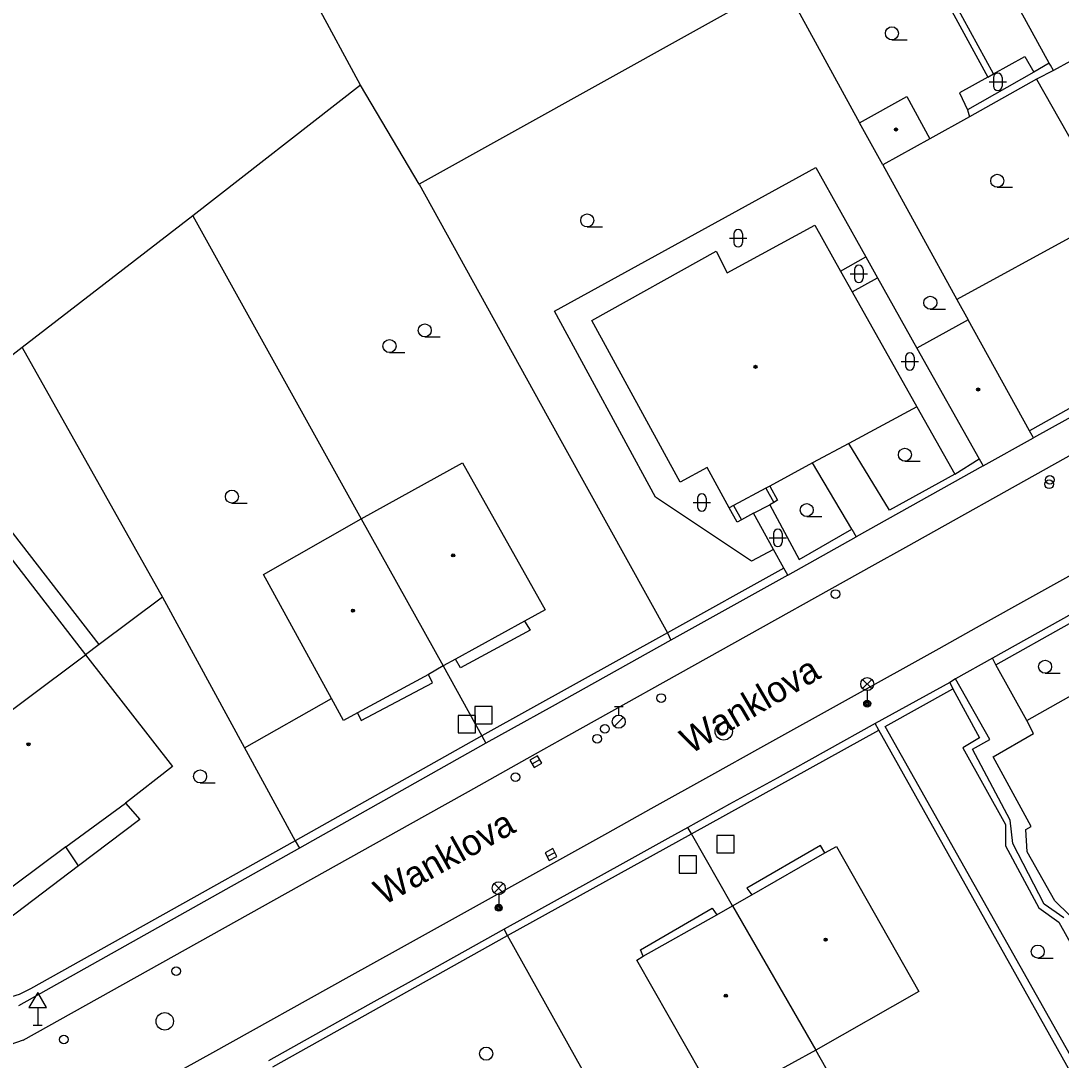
# Model space of a CAD drawing. Extents: x -600391 to -599491, y -1160176 to -1159402.
# Drawn here: x -600304.9 to -600245.1, y -1159972.8 to -1159913 of the extents above; entities that cross this region are included whole.
import ezdxf

# ---------------------------------------------------------------- set-up
doc = ezdxf.new("R2010")
doc.units = 0
for name, color, linetype in [('Level 10', 7, 'Continuous'), ('Level 11', 7, 'Continuous'), ('Level 26', 7, 'Continuous'), ('Level 27', 7, 'Continuous'), ('Level 28', 7, 'Continuous'), ('Level 33', 7, 'Continuous'), ('Level 34', 7, 'Continuous'), ('Level 36', 7, 'Continuous'), ('Level 39', 7, 'Continuous'), ('Level 49', 7, 'Continuous'), ('Level 5', 7, 'Continuous'), ('Level 50', 7, 'Continuous'), ('Level 51', 7, 'Continuous'), ('Level 52', 7, 'Continuous'), ('Level 7', 7, 'Continuous'), ('Level 8', 7, 'Continuous')]:
    doc.layers.add(name, color=color, linetype=linetype)

msp = doc.modelspace()

# ---------------------------------------------------------------- linework, layer by layer
at = {"layer": 'Level 10'}
for points in [[(-600304.81, -1159971.61), (-600281.702, -1159958.706), (-600279.196, -1159957.306), (-600275.827, -1159955.425), (-600273.428, -1159954.085), (-600255.98, -1159944.341), (-600254.042, -1159943.26), (-600245.488, -1159938.483), (-600238.75, -1159934.72), (-600227.367, -1159928.358), (-600222.29, -1159925.52), (-600219.69, -1159924.09)], [(-600299.17, -1159975.25), (-600297.16, -1159974.13), (-600293.893, -1159972.315), (-600286.06, -1159967.96), (-600283.22, -1159966.38), (-600271.19, -1159959.69), (-600268.69, -1159958.3), (-600265.2, -1159956.36), (-600262.38, -1159954.79), (-600252.128, -1159949.086), (-600249.976, -1159947.889), (-600235.99, -1159940.11), (-600232.52, -1159938.2)], [(-600304.81, -1159971.61), (-600305.95, -1159972.01), (-600307.04, -1159972.28), (-600308.34, -1159972.44), (-600309.33, -1159972.41)]]:
    msp.add_lwpolyline(points, dxfattribs=at)
at = {"layer": 'Level 11'}
for points in [[(-600274.26, -1159929.69), (-600259.22, -1159921.44)], [(-600259.22, -1159921.44), (-600256.34, -1159926.58)], [(-600257.8, -1159927.4), (-600256.34, -1159926.58)], [(-600256.34, -1159926.58), (-600255.67, -1159927.77)], [(-600257.13, -1159928.59), (-600255.67, -1159927.77)], [(-600255.67, -1159927.77), (-600253.42, -1159931.83)], [(-600268.44, -1159940.4), (-600274.26, -1159929.69)], [(-600253.42, -1159935.19), (-600251.24, -1159939.07)], [(-600251.24, -1159939.07), (-600254.98, -1159941.13), (-600257.32, -1159937.3)], [(-600257.16, -1159942.23), (-600259.41, -1159938.42)], [(-600251.24, -1159939.07), (-600249.83, -1159938.19)], [(-600262.09, -1159939.87), (-600261.64, -1159940.7)], [(-600261.86, -1159939.75), (-600261.42, -1159940.57), (-600261.64, -1159940.7)], [(-600262.92, -1159944.08), (-600268.44, -1159940.4)], [(-600263.5, -1159941.69), (-600263.74, -1159941.82), (-600264.2, -1159941.01)], [(-600263.95, -1159940.87), (-600263.5, -1159941.69)], [(-600262.81, -1159941.32), (-600261.87, -1159940.83)], [(-600261.64, -1159940.7), (-600261.87, -1159940.83)], [(-600261.87, -1159940.83), (-600260.19, -1159943.97), (-600257.16, -1159942.23)], [(-600300.43, -1159948.86), (-600306.3, -1159941.32), (-600309.79, -1159943.89)], [(-600262.81, -1159941.32), (-600263.5, -1159941.69)], [(-600261.66, -1159943.4), (-600262.81, -1159941.32)], [(-600257.16, -1159942.23), (-600256.9, -1159942.67)], [(-600261.66, -1159943.4), (-600262.92, -1159944.08)], [(-600261.07, -1159944.47), (-600261.66, -1159943.4)], [(-600275.98, -1159947.53), (-600275.66, -1159948.04), (-600279.66, -1159950.21), (-600279.95, -1159949.71)], [(-600247.1, -1159953.23), (-600248.87, -1159950.03)], [(-600285.57, -1159952.79), (-600285.37, -1159953.23), (-600281.27, -1159951.06), (-600281.5, -1159950.59)], [(-600249.22, -1159954.32), (-600251.19, -1159950.84)], [(-600251.35, -1159951.41), (-600249.81, -1159954.23)], [(-600292.08, -1159954.81), (-600287.08, -1159951.96)], [(-600249.81, -1159954.23), (-600250.78, -1159954.8)], [(-600250.21, -1159954.89), (-600249.22, -1159954.32)], [(-600250.78, -1159954.8), (-600248.32, -1159959.21)], [(-600248.04, -1159958.96), (-600250.21, -1159954.89)], [(-600302.36, -1159960.5), (-600298.92, -1159957.98)], [(-600247.9, -1159960.31), (-600248.04, -1159958.96)], [(-600248.32, -1159959.21), (-600248.32, -1159960.44)], [(-600246.09, -1159963.79), (-600247.9, -1159960.31)], [(-600258.7, -1159960.84), (-600258.95, -1159960.42), (-600263.19, -1159962.87), (-600262.91, -1159963.25)], [(-600248.32, -1159960.44), (-600246.41, -1159964.01)], [(-600301.63, -1159961.58), (-600309.44, -1159967.52)], [(-600244.97, -1159964.58), (-600246.09, -1159963.79)], [(-600269.15, -1159966.78), (-600269.31, -1159966.42), (-600265.18, -1159964.02), (-600264.92, -1159964.4)], [(-600246.41, -1159964.01), (-600245.25, -1159964.82)], [(-600245.25, -1159964.82), (-600242.02, -1159970.63)]]:
    msp.add_lwpolyline(points, dxfattribs=at)
at = {"layer": 'Level 26'}
for points in [[(-600278.84, -1159953.42), (-600277.84, -1159953.42), (-600277.84, -1159952.42), (-600278.84, -1159952.42)], [(-600279.8, -1159953.94), (-600278.8, -1159953.94), (-600278.8, -1159952.94), (-600279.8, -1159952.94)], [(-600264.92, -1159960.85), (-600263.92, -1159960.85), (-600263.92, -1159959.85), (-600264.92, -1159959.85)], [(-600267.09, -1159962.01), (-600266.09, -1159962.01), (-600266.09, -1159961.01), (-600267.09, -1159961.01)]]:
    msp.add_lwpolyline(points, close=True, dxfattribs=at)
at = {"layer": 'Level 27'}
for p, q in [((-600275.537, -1159955.724), (-600275.103, -1159955.476)), ((-600274.671, -1159961.057), (-600274.229, -1159960.823))]:
    msp.add_line(p, q, dxfattribs=at)
for points in [[(-600275.413, -1159955.941), (-600274.979, -1159955.693), (-600275.227, -1159955.259), (-600275.661, -1159955.507)], [(-600274.555, -1159961.278), (-600274.112, -1159961.045), (-600274.345, -1159960.602), (-600274.788, -1159960.835)]]:
    msp.add_lwpolyline(points, close=True, dxfattribs=at)
for centre in [(-600264.52, -1159953.86), (-600296.66, -1159970.53)]:
    msp.add_circle(centre, 0.5, dxfattribs=at)
at = {"layer": 'Level 28'}
for p, q in [((-600270.81, -1159952.425), (-600270.31, -1159952.425)), ((-600270.56, -1159952.925), (-600270.56, -1159952.425)), ((-600270.818, -1159953.572), (-600270.288, -1159953.042))]:
    msp.add_line(p, q, dxfattribs=at)
for centre, radius in [((-600245.77, -1159939.39), 0.25), ((-600245.81, -1159939.65), 0.25), ((-600258.09, -1159945.96), 0.25), ((-600268.12, -1159951.94), 0.25), ((-600270.56, -1159953.3), 0.375), ((-600271.35, -1159953.71), 0.25), ((-600271.8, -1159954.28), 0.25), ((-600276.5, -1159956.49), 0.25), ((-600296.01, -1159967.65), 0.25), ((-600302.47, -1159971.58), 0.25)]:
    msp.add_circle(centre, radius, dxfattribs=at)
at = {"layer": 'Level 33'}
for p, q in [((-600256.535, -1159951.4), (-600256.005, -1159950.87)), ((-600256.535, -1159950.87), (-600256.005, -1159951.4)), ((-600256.27, -1159951.51), (-600256.27, -1159952.26)), ((-600277.725, -1159963.14), (-600277.195, -1159962.61)), ((-600277.725, -1159962.61), (-600277.195, -1159963.14)), ((-600277.46, -1159963.25), (-600277.46, -1159964))]:
    msp.add_line(p, q, dxfattribs=at)
for centre, radius in [((-600256.27, -1159951.135), 0.375), ((-600256.27, -1159952.26), 0.2), ((-600256.27, -1159952.26), 0.145), ((-600256.27, -1159952.26), 0.0876), ((-600277.46, -1159962.875), 0.375), ((-600277.46, -1159964), 0.2), ((-600277.46, -1159964), 0.145), ((-600277.46, -1159964), 0.0876)]:
    msp.add_circle(centre, radius, dxfattribs=at)
at = {"layer": 'Level 34'}
for p, q in [((-600303.97, -1159969.742), (-600303.97, -1159970.76)), ((-600304.22, -1159970.76), (-600303.72, -1159970.76))]:
    msp.add_line(p, q, dxfattribs=at)
msp.add_lwpolyline([(-600304.47, -1159969.742), (-600303.47, -1159969.742), (-600303.97, -1159968.876)], close=True, dxfattribs=at)
at = {"layer": 'Level 36'}
for p, q in [((-600254.85, -1159914.095), (-600253.975, -1159914.095)), ((-600249.266, -1159916.506), (-600248.266, -1159916.506)), ((-600249.016, -1159916.256), (-600249.016, -1159916.756)), ((-600248.516, -1159916.256), (-600248.516, -1159916.756)), ((-600248.79, -1159922.575), (-600247.915, -1159922.575)), ((-600272.37, -1159924.855), (-600271.495, -1159924.855)), ((-600264.186, -1159925.506), (-600263.186, -1159925.506)), ((-600263.936, -1159925.256), (-600263.936, -1159925.756)), ((-600263.436, -1159925.256), (-600263.436, -1159925.756)), ((-600257.006, -1159927.306), (-600257.006, -1159927.806)), ((-600256.506, -1159927.306), (-600256.506, -1159927.806)), ((-600257.256, -1159927.556), (-600256.256, -1159927.556)), ((-600252.64, -1159929.585), (-600251.765, -1159929.585)), ((-600281.71, -1159931.175), (-600280.835, -1159931.175)), ((-600283.74, -1159932.075), (-600282.865, -1159932.075)), ((-600254.316, -1159932.586), (-600253.316, -1159932.586)), ((-600254.066, -1159932.336), (-600254.066, -1159932.836)), ((-600253.566, -1159932.336), (-600253.566, -1159932.836)), ((-600254.1, -1159938.325), (-600253.225, -1159938.325)), ((-600266.026, -1159940.446), (-600266.026, -1159940.946)), ((-600265.526, -1159940.446), (-600265.526, -1159940.946)), ((-600292.8, -1159940.735), (-600291.925, -1159940.735)), ((-600266.276, -1159940.696), (-600265.276, -1159940.696)), ((-600259.75, -1159941.505), (-600258.875, -1159941.505)), ((-600261.906, -1159942.736), (-600260.906, -1159942.736)), ((-600261.656, -1159942.486), (-600261.656, -1159942.986)), ((-600261.156, -1159942.486), (-600261.156, -1159942.986)), ((-600246.04, -1159950.515), (-600245.165, -1159950.515)), ((-600294.63, -1159956.825), (-600293.755, -1159956.825)), ((-600246.46, -1159966.895), (-600245.585, -1159966.895))]:
    msp.add_line(p, q, dxfattribs=at)
for centre in [(-600254.85, -1159913.72), (-600248.79, -1159922.2), (-600272.37, -1159924.48), (-600252.64, -1159929.21), (-600281.71, -1159930.8), (-600283.74, -1159931.7), (-600254.1, -1159937.95), (-600292.8, -1159940.36), (-600259.75, -1159941.13), (-600246.04, -1159950.14), (-600294.63, -1159956.45), (-600246.46, -1159966.52), (-600278.18, -1159972.39)]:
    msp.add_circle(centre, 0.375, dxfattribs=at)
for centre, start, end in [((-600248.766, -1159916.256), 0, 180), ((-600248.766, -1159916.756), 180, 0), ((-600263.686, -1159925.256), 0, 180), ((-600263.686, -1159925.756), 180, 0), ((-600256.756, -1159927.306), 0, 180), ((-600256.756, -1159927.806), 180, 0), ((-600253.816, -1159932.336), 0, 180), ((-600253.816, -1159932.836), 180, 0), ((-600265.776, -1159940.446), 0, 180), ((-600265.776, -1159940.946), 180, 0), ((-600261.406, -1159942.486), 0, 180), ((-600261.406, -1159942.986), 180, 0)]:
    msp.add_arc(centre, 0.25, start, end, dxfattribs=at)
at = {"layer": 'Level 39'}
for centre, radius in [((-600254.61, -1159919.25), 0.09), ((-600254.61, -1159919.25), 0.0398), ((-600262.69, -1159932.9), 0.09), ((-600262.69, -1159932.9), 0.0398), ((-600249.89, -1159934.2), 0.09), ((-600249.89, -1159934.2), 0.0398), ((-600280.08, -1159943.74), 0.09), ((-600280.08, -1159943.74), 0.0398), ((-600285.84, -1159946.92), 0.09), ((-600285.84, -1159946.92), 0.0398), ((-600304.5, -1159954.6), 0.09), ((-600304.5, -1159954.6), 0.0398), ((-600258.66, -1159965.84), 0.09), ((-600258.66, -1159965.84), 0.0398), ((-600264.4, -1159969.06), 0.09), ((-600264.4, -1159969.06), 0.0398)]:
    msp.add_circle(centre, radius, dxfattribs=at)
at = {"layer": 'Level 5'}
for points in [[(-600245.73, -1159915.55), (-600245.8, -1159915.43), (-600251.13, -1159905.7)], [(-600244.58, -1159915.32), (-600245.56, -1159915.86)], [(-600245.56, -1159915.86), (-600245.73, -1159915.55)], [(-600264.32, -1159927.49), (-600259.28, -1159924.76)], [(-600259.28, -1159924.76), (-600257.8, -1159927.4)], [(-600272.11, -1159930.24), (-600264.96, -1159926.24)], [(-600264.96, -1159926.24), (-600264.32, -1159927.49)], [(-600257.8, -1159927.4), (-600257.13, -1159928.59)], [(-600257.13, -1159928.59), (-600253.42, -1159935.19)], [(-600267.03, -1159939.53), (-600272.11, -1159930.24)], [(-600250.47, -1159930.2), (-600253.42, -1159931.83)], [(-600246.93, -1159936.58), (-600250.47, -1159930.2)], [(-600253.42, -1159931.83), (-600249.83, -1159938.19)], [(-600253.42, -1159935.19), (-600257.32, -1159937.3)], [(-600249.6, -1159938.59), (-600246.71, -1159936.98)], [(-600246.71, -1159936.98), (-600246.93, -1159936.58)], [(-600257.32, -1159937.3), (-600259.41, -1159938.42)], [(-600285.36, -1159941.63), (-600279.55, -1159938.41)], [(-600279.55, -1159938.41), (-600274.78, -1159946.87)], [(-600265.47, -1159938.68), (-600267.03, -1159939.53)], [(-600264.2, -1159941.01), (-600265.47, -1159938.68)], [(-600259.41, -1159938.42), (-600261.86, -1159939.75)], [(-600249.83, -1159938.19), (-600249.6, -1159938.59)], [(-600262.09, -1159939.87), (-600263.95, -1159940.87)], [(-600261.86, -1159939.75), (-600262.09, -1159939.87)], [(-600263.95, -1159940.87), (-600264.2, -1159941.01)], [(-600290.98, -1159944.83), (-600285.36, -1159941.63)], [(-600285.36, -1159941.63), (-600280.65, -1159950.09)], [(-600306.29, -1159942.91), (-600301.22, -1159949.45)], [(-600286.39, -1159953.23), (-600287.08, -1159951.96), (-600290.98, -1159944.83)], [(-600274.78, -1159946.87), (-600275.98, -1159947.53)], [(-600275.98, -1159947.53), (-600279.95, -1159949.71)], [(-600311.77, -1159957.33), (-600301.22, -1159949.45)], [(-600301.22, -1159949.45), (-600296.21, -1159955.87)], [(-600280.65, -1159950.09), (-600281.5, -1159950.59)], [(-600279.95, -1159949.71), (-600280.65, -1159950.09)], [(-600281.5, -1159950.59), (-600285.57, -1159952.79)], [(-600247.1, -1159953.23), (-600242.88, -1159950.86)], [(-600285.57, -1159952.79), (-600286.39, -1159953.23)], [(-600246.71, -1159953.98), (-600247.1, -1159953.23)], [(-600249.03, -1159955.33), (-600246.71, -1159953.98)], [(-600246.84, -1159959.32), (-600249.03, -1159955.33)], [(-600296.21, -1159955.87), (-600298.92, -1159957.98)], [(-600298.92, -1159957.98), (-600298.1, -1159958.92)], [(-600298.1, -1159958.92), (-600301.63, -1159961.58)], [(-600247.15, -1159959.5), (-600246.84, -1159959.32)], [(-600247.07, -1159960.78), (-600247.15, -1159959.5)], [(-600302.36, -1159960.5), (-600306.75, -1159963.77)], [(-600301.63, -1159961.58), (-600302.36, -1159960.5)], [(-600262.91, -1159963.25), (-600258.7, -1159960.84)], [(-600258.7, -1159960.84), (-600258.03, -1159960.47)], [(-600258.03, -1159960.47), (-600253.31, -1159968.82)], [(-600245.49, -1159963.61), (-600247.07, -1159960.78)], [(-600264.01, -1159963.88), (-600262.91, -1159963.25)], [(-600264.92, -1159964.4), (-600264.01, -1159963.88)], [(-600264.01, -1159963.88), (-600259.23, -1159972.18)], [(-600244.64, -1159964.43), (-600245.49, -1159963.61)], [(-600269.15, -1159966.78), (-600264.92, -1159964.4)], [(-600269.51, -1159967.02), (-600269.15, -1159966.78)], [(-600264.82, -1159975.26), (-600269.51, -1159967.02)], [(-600253.31, -1159968.82), (-600259.23, -1159972.18)], [(-600259.23, -1159972.18), (-600264.82, -1159975.26)]]:
    msp.add_lwpolyline(points, dxfattribs=at)
at = {"layer": 'Level 51'}
for points in [[(-600254.37, -1159906.98), (-600249.34, -1159916.24)], [(-600249.01, -1159916.05), (-600253.85, -1159907.17)], [(-600261.15, -1159910.76), (-600282.04, -1159922.4)], [(-600261.15, -1159910.76), (-600256.71, -1159918.86)], [(-600285.41, -1159916.7), (-600287.96, -1159911.98)], [(-600249.01, -1159916.05), (-600247.21, -1159915.06)], [(-600247.21, -1159915.06), (-600246.69, -1159915.95)], [(-600245.8, -1159915.43), (-600246.69, -1159915.95)], [(-600246.69, -1159915.95), (-600250.51, -1159918.12)], [(-600245.56, -1159915.86), (-600246.53, -1159916.35)], [(-600249.34, -1159916.24), (-600250.97, -1159917.14)], [(-600246.53, -1159916.35), (-600250.38, -1159918.52)], [(-600249.34, -1159916.24), (-600249.01, -1159916.05)], [(-600246.53, -1159916.35), (-600242.52, -1159923.4)], [(-600285.41, -1159916.7), (-600295.04, -1159924.21)], [(-600282.04, -1159922.4), (-600285.41, -1159916.7)], [(-600250.97, -1159917.14), (-600250.51, -1159918.12)], [(-600250.51, -1159918.12), (-600250.38, -1159918.52)], [(-600250.38, -1159918.52), (-600252.66, -1159919.78)], [(-600255.38, -1159921.28), (-600251.12, -1159929.02)], [(-600282.04, -1159922.4), (-600274.67, -1159935.71)], [(-600295.04, -1159924.21), (-600304.87, -1159931.78)], [(-600295.04, -1159924.21), (-600285.36, -1159941.63)], [(-600244.24, -1159925.26), (-600251.12, -1159929.02)], [(-600304.87, -1159931.78), (-600296.8, -1159946.15)], [(-600250.4, -1159987.77), (-600259.23, -1159972.18)]]:
    msp.add_lwpolyline(points, dxfattribs=at)
at = {"layer": 'Level 52'}
for points in [[(-600256.71, -1159918.86), (-600253.99, -1159917.36)], [(-600253.99, -1159917.36), (-600252.66, -1159919.78)], [(-600255.38, -1159921.28), (-600256.71, -1159918.86)], [(-600252.66, -1159919.78), (-600255.38, -1159921.28)]]:
    msp.add_lwpolyline(points, dxfattribs=at)
at = {"layer": 'Level 7'}
for points in [[(-600251.12, -1159929.02), (-600250.47, -1159930.2)], [(-600237.1, -1159931.08), (-600246.93, -1159936.58)], [(-600236.84, -1159931.51), (-600246.71, -1159936.98)], [(-600304.87, -1159931.78), (-600315.99, -1159940.41), (-600324.95, -1159947.37)], [(-600274.67, -1159935.71), (-600267.75, -1159948.2)], [(-600249.6, -1159938.59), (-600256.9, -1159942.67)], [(-600261.07, -1159944.47), (-600267.75, -1159948.2)], [(-600260.84, -1159944.87), (-600261.07, -1159944.47)], [(-600260.84, -1159944.87), (-600267.56, -1159948.62)], [(-600296.8, -1159946.15), (-600300.43, -1159948.86)], [(-600296.8, -1159946.15), (-600289.16, -1159960.16)], [(-600244.5, -1159947.1), (-600249.07, -1159949.65)], [(-600248.87, -1159950.03), (-600244.63, -1159947.66)], [(-600267.75, -1159948.2), (-600278.43, -1159954.12)], [(-600267.75, -1159948.2), (-600267.56, -1159948.62)], [(-600300.43, -1159948.86), (-600301.22, -1159949.45)], [(-600267.56, -1159948.62), (-600274.39, -1159952.42), (-600276.74, -1159953.73), (-600278.2, -1159954.54)], [(-600280.65, -1159950.09), (-600278.43, -1159954.12)], [(-600248.87, -1159950.03), (-600249.07, -1159949.65)], [(-600251.52, -1159951.04), (-600255.81, -1159953.41)], [(-600251.19, -1159950.84), (-600251.52, -1159951.04)], [(-600251.52, -1159951.04), (-600251.35, -1159951.41)], [(-600239.72, -1159981.13), (-600255.24, -1159953.58), (-600251.35, -1159951.41)], [(-600255.81, -1159953.41), (-600261.45, -1159956.54), (-600264.18, -1159958.05), (-600266.58, -1159959.38)], [(-600255.6, -1159953.78), (-600255.81, -1159953.41)], [(-600278.43, -1159954.12), (-600289.16, -1159960.16)], [(-600278.43, -1159954.12), (-600278.2, -1159954.54)], [(-600266.37, -1159959.75), (-600255.6, -1159953.78)], [(-600239.93, -1159981.75), (-600255.6, -1159953.78)], [(-600278.2, -1159954.54), (-600288.91, -1159960.57)], [(-600266.58, -1159959.38), (-600267.74, -1159960.02), (-600270.32, -1159961.45), (-600277.15, -1159965.23)], [(-600266.37, -1159959.75), (-600266.58, -1159959.38)], [(-600289.16, -1159960.16), (-600304.39, -1159968.66)], [(-600289.16, -1159960.16), (-600288.91, -1159960.57)], [(-600276.95, -1159965.6), (-600266.37, -1159959.75)], [(-600264.01, -1159963.88), (-600266.37, -1159959.75)], [(-600288.91, -1159960.57), (-600305.08, -1159969.64)], [(-600277.15, -1159965.23), (-600282.32, -1159968.12), (-600284.98, -1159969.61), (-600290.7, -1159972.81)], [(-600290.45, -1159973.15), (-600276.95, -1159965.6)], [(-600276.95, -1159965.6), (-600277.15, -1159965.23)], [(-600270.44, -1159977.27), (-600276.95, -1159965.6)], [(-600304.39, -1159968.66), (-600305.03, -1159968.99), (-600305.72, -1159969.19), (-600306.44, -1159969.25), (-600307.16, -1159969.16), (-600307.84, -1159968.93), (-600308.47, -1159968.57), (-600309.01, -1159968.1), (-600309.44, -1159967.52)]]:
    msp.add_lwpolyline(points, dxfattribs=at)
at = {"layer": 'Level 8'}
for points in [[(-600260.84, -1159944.87), (-600256.9, -1159942.67)], [(-600249.07, -1159949.65), (-600251.19, -1159950.84)]]:
    msp.add_lwpolyline(points, dxfattribs=at)

# ---------------------------------------------------------------- texts
at = {"layer": 'Level 49'}
msp.add_text('Wanklova', height=1.5, rotation=29.15, dxfattribs=at).set_placement((-600284.08, -1159963.89))
at = {"layer": 'Level 50'}
msp.add_text('Wanklova', height=1.5, rotation=30.39914, dxfattribs=at).set_placement((-600266.445, -1159955.201))

doc.saveas('drawing.dxf')
